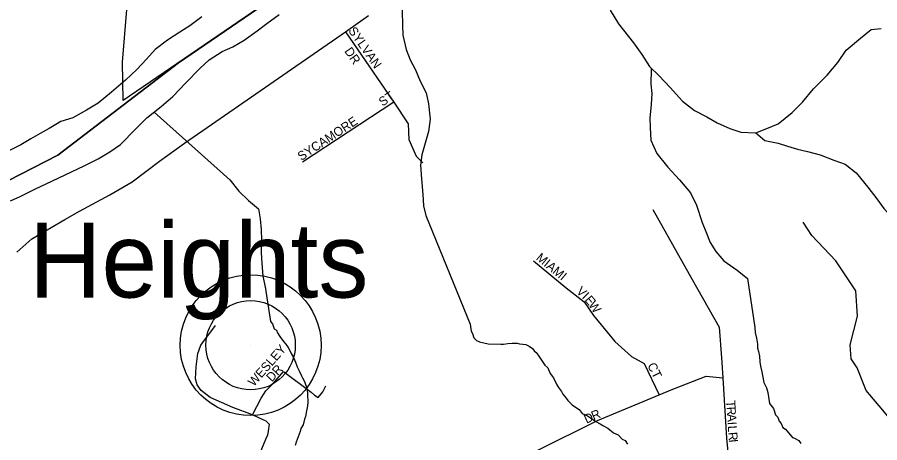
# Model space of a CAD drawing. Extents: x 1310247 to 1664935, y 235267 to 584339.
# Drawn here: x 1463467 to 1468275, y 459384 to 461757 of the extents above; entities that cross this region are included whole.
import ezdxf

# ---------------------------------------------------------------- set-up
doc = ezdxf.new("R2010")
doc.units = 0
for name, color, linetype in [('GM_X_Adjacent_County', 7, 'Continuous'), ('GM_X_Corporation', 7, 'Continuous'), ('GM_X_County', 7, 'Continuous'), ('GM_X_County_Road', 7, 'Continuous'), ('GM_X_Major_River', 7, 'Continuous'), ('GM_X_Minor_River', 7, 'Continuous'), ('GM_X_Township', 7, 'Continuous'), ('GM_X_Township_Road', 7, 'Continuous'), ('GM_X_Township_ROW', 7, 'Continuous'), ('GM_X_Township_Subdivision', 7, 'Continuous'), ('GM_X_Township_Subdivision_Text', 7, 'Continuous'), ('GM_X_Unincorporated', 7, 'Continuous'), ('GM_X_Unincorporated_Location', 7, 'Continuous'), ('GM_X_Unincorporated_Text', 7, 'Continuous')]:
    doc.layers.add(name, color=color, linetype=linetype)

msp = doc.modelspace()

# ---------------------------------------------------------------- linework, layer by layer
at = {"layer": 'GM_X_Adjacent_County'}
msp.add_lwpolyline([(1466315.5, 462838.4), (1464365.1, 461503.3), (1463693, 460988.1), (1463145.2, 460707.5), (1462280.4, 460481.3), (1461947.3, 460416.9), (1461716.6, 460296), (1461169.1, 460102.8), (1460667.1, 459654.2), (1460241.5, 459150.5), (1460197.8, 459089.4), (1459880.1, 458644.7)], dxfattribs=at)
at = {"layer": 'GM_X_Corporation'}
msp.add_lwpolyline([(1466315.5, 462838.4), (1464057, 461292.3), (1464053.1, 461506.2), (1464126.7, 462390.7)], dxfattribs=at)
at = {"layer": 'GM_X_County'}
msp.add_lwpolyline([(1459880.1, 458644.7), (1460197.8, 459089.4), (1460241.5, 459150.5), (1460667.1, 459654.2), (1461169.1, 460102.8), (1461716.6, 460296), (1461947.3, 460416.9), (1462280.4, 460481.3), (1463145.2, 460707.5), (1463693, 460988.1), (1464365.1, 461503.3), (1466315.5, 462838.4)], dxfattribs=at)
at = {"layer": 'GM_X_County_Road'}
msp.add_lwpolyline([(1463464.6, 460447.5), (1463548.5, 460521.3), (1463655.8, 460584.3), (1463732.2, 460628.7), (1463813.6, 460675.6), (1463909.8, 460727.4), (1463982.5, 460766.9), (1464107, 460839.6), (1464260.1, 460954.2), (1464399.2, 461054.5), (1465296.6, 461676.6), (1465425.1, 461768)], dxfattribs=at)
at = {"layer": 'GM_X_Major_River'}
for points in [[(1464495.8, 461758.9), (1464428.6, 461710.1), (1464373.8, 461675.1), (1464304.7, 461630.4), (1464235.4, 461577.7), (1464188.2, 461524.5), (1464132.9, 461465.5), (1464069.5, 461406.6), (1463992, 461340.1), (1463918.5, 461277.4), (1463853.5, 461238.6), (1463776.5, 461196.1), (1463709.9, 461175.4), (1463644.9, 461136.6), (1463594.2, 461109.6), (1463543.4, 461078.5), (1463486.6, 461045.6), (1463419.8, 461012.9)], [(1463430.2, 460733.9), (1463482.8, 460756.9), (1463567.9, 460801.3), (1463628.7, 460828.1), (1463839.3, 460928.1), (1463918.3, 460968.6), (1463983.3, 461007.3), (1464042.2, 461048.2), (1464128.2, 461134.7), (1464189.6, 461195.6), (1464269.1, 461260.2), (1464334.4, 461315), (1464406.2, 461391.7), (1464484, 461472.3), (1464537.1, 461519.4), (1464610.2, 461566), (1464668.9, 461592.9), (1464731.9, 461629.7), (1464805.1, 461682.3), (1464858.1, 461723.4), (1464927.3, 461772.1)]]:
    msp.add_lwpolyline(points, dxfattribs=at)
at = {"layer": 'GM_X_Minor_River'}
for points in [[(1465492.2, 462175.6), (1465489.8, 462111.9), (1465518.6, 462053.1), (1465543.3, 461990.4), (1465578, 461923.4), (1465608.8, 461866.6), (1465613.2, 461790.2), (1465615.5, 461715.9), (1465616.3, 461657.7), (1465634.6, 461577), (1465657.4, 461520.4), (1465686.3, 461463.5), (1465713, 461400.8), (1465745.7, 461335.8), (1465760.4, 461275.3), (1465768.5, 461188.9), (1465759, 461120.8), (1465737.2, 461043), (1465722, 460989.2), (1465714.8, 460933.1), (1465721.1, 460856.7), (1465727.2, 460768.3), (1465731.9, 460706), (1465744.7, 460651.5)], [(1466773.2, 461797.6), (1466819.7, 461720.3), (1466901.6, 461614.2), (1466948.4, 461549), (1466991, 461481.9), (1467046.1, 461430.5), (1467106.9, 461365), (1467175.4, 461289.3), (1467242.5, 461237.7), (1467312, 461202.1), (1467369.5, 461168.8), (1467439, 461137.2), (1467500.7, 461115.8), (1467584.9, 461112), (1467645.7, 461136.8), (1467708.5, 461163.6), (1467786.1, 461226.1), (1467845.5, 461283), (1467905.4, 461358), (1467981.3, 461434.7), (1468041.1, 461505.6), (1468088.7, 461572.9), (1468168.5, 461641.4), (1468227.7, 461688.3), (1468284, 461695.1)], [(1466998.4, 461475), (1467001.3, 461467.2), (1466999.6, 461385), (1467004.5, 461332.7), (1467001.2, 461270.6), (1466993.6, 461194.6), (1466994.5, 461142.4), (1466999, 461072.1), (1467031.6, 460997.2), (1467094.2, 460921.6), (1467159, 460850), (1467219.7, 460778.5), (1467254.4, 460709.6), (1467284.5, 460612.6), (1467305.5, 460562), (1467330.3, 460501.3), (1467361.3, 460450.5), (1467406.4, 460399.4), (1467479.6, 460347.7), (1467538.8, 460300.3), (1467579.4, 460026.5)], [(1464229.9, 461228.3), (1464651.4, 460851.5), (1464702.2, 460788.2), (1464755.2, 460734.9), (1464812.4, 460689.5), (1464821.2, 460633.1), (1464825.9, 460572.8), (1464828.7, 460514.5), (1464827.1, 460444.3), (1464829.8, 460386.1), (1464836.3, 460313.7), (1464850.8, 460245.2)], [(1467584.9, 461112), (1467635.3, 461070.5), (1467709.3, 461054.9), (1467761.1, 461037.7), (1467817, 461022.5), (1467872.9, 461009.3), (1467942.8, 460989.7), (1468018.4, 460960), (1468082.2, 460938.6), (1468143.4, 460889.2), (1468208, 460809.5), (1468258.8, 460744.3), (1468297.8, 460691.3), (1468360.6, 460621.7), (1468395.7, 460570.8), (1468466.6, 460509.1), (1468521.6, 460447.8), (1468539.8, 460363.1), (1468538.8, 460313), (1468543.7, 460260.8), (1468562.7, 460208.2), (1468623.1, 459985.1)], [(1465744.7, 460651.5), (1465991.6, 460046), (1465996.6, 460005.8), (1466004.3, 459993.6), (1466011.7, 459969.4), (1466027.3, 459955), (1466043.2, 459946.5), (1466093, 459935.2), (1466163.2, 459933.4), (1466177.2, 459935), (1466201.4, 459938.4), (1466225.5, 459939.8), (1466253.6, 459939), (1466267.5, 459936.6), (1466285.5, 459934.2), (1466301.5, 459931.8), (1466321.3, 459923.2), (1466339.1, 459910.8), (1466348.7, 459896.5), (1466360.5, 459888.1), (1466370.2, 459871.9), (1466389.5, 459845.3), (1466408.9, 459816.8), (1466424.6, 459802.3), (1466437.8, 459770), (1466457.2, 459745.4), (1466472.4, 459711), (1466483.9, 459692.6), (1466501.4, 459670.1), (1466509.1, 459655.9), (1466526.5, 459633.4), (1466536.2, 459619.1), (1466559.7, 459596.5), (1466585.3, 459579.8), (1466599.1, 459569.4), (1466616.6, 459546.9), (1466646.3, 459534.1), (1466679.9, 459511.2), (1466691.7, 459502.9), (1466717.4, 459490.2), (1466731.2, 459479.8), (1466758.9, 459465.1), (1466790.3, 459440.2), (1466816.1, 459427.5), (1466839.6, 459404.9), (1466855.4, 459396.5), (1466868.9, 459376.1)], [(1464848.8, 460254.7), (1464878.9, 460061.2), (1464890.6, 460046.8), (1464899.9, 460020.5), (1464911.8, 460012.2), (1464917.4, 459998), (1464930.9, 459977.7), (1464950.3, 459949.1), (1464964, 459934.7), (1464977.5, 459916.3), (1464987.1, 459898.1), (1464994.7, 459881.8), (1465004.3, 459863.6), (1465011.9, 459847.3), (1465017.5, 459833.2), (1465026.9, 459806.9), (1465038.3, 459784.6), (1465051.7, 459758.2), (1465057.4, 459746), (1465068.9, 459725.7), (1465074.5, 459709.5), (1465080.2, 459695.3), (1465083.7, 459677.2), (1465085.3, 459659.1), (1465084.9, 459645.1), (1465086.3, 459619), (1465086, 459607), (1465083.2, 459579.1), (1465078.8, 459563.2), (1465074, 459531.2), (1465067.6, 459515.4), (1465060.8, 459483.5), (1465048.2, 459463.8), (1465043.8, 459447.9), (1465033, 459418.1), (1465026.6, 459402.3), (1465022.2, 459388.4), (1465015.7, 459368.5)], [(1467579.4, 460026.5), (1467580.7, 459998.4), (1467587.9, 459968.2), (1467593.1, 459934), (1467594.5, 459911.9), (1467600.1, 459893.8), (1467605.4, 459867.6), (1467606.6, 459835.5), (1467610, 459811.4), (1467617.2, 459779.1), (1467620.7, 459759), (1467629.7, 459720.7), (1467643, 459690.3), (1467650.4, 459664.1), (1467660.9, 459603.7), (1467682.2, 459575.1), (1467693.4, 459540.8), (1467707, 459526.4), (1467714.5, 459504.2), (1467726.2, 459491.8), (1467735.7, 459469.6), (1467749.4, 459459.2), (1467767, 459438.7), (1467788.4, 459414.1), (1467800.3, 459409.8), (1467824.1, 459397.1), (1467835.7, 459380.8)]]:
    msp.add_lwpolyline(points, dxfattribs=at)
at = {"layer": 'GM_X_Township'}
msp.add_lwpolyline([(1466315.5, 462838.4), (1464365.1, 461503.3), (1463693, 460988.1), (1463145.2, 460707.5), (1462280.4, 460481.3), (1461947.3, 460416.9), (1461716.6, 460296), (1461169.1, 460102.8), (1460667.1, 459654.2), (1460241.5, 459150.5), (1460197.8, 459089.4), (1459880.1, 458644.7)], dxfattribs=at)
at = {"layer": 'GM_X_Township_Road'}
msp.add_lwpolyline([(1464078.7, 457533.9), (1464852.3, 459404.6), (1464863.1, 459428.3), (1464867.7, 459446.3), (1464870.3, 459464.2), (1464874.1, 459485.6), (1464855.2, 459505.5), (1464818.3, 459521.6), (1464777.5, 459540), (1464669.6, 459580.3), (1464542.7, 459637.1), (1464491.5, 459676), (1464470.7, 459707.2), (1464461.2, 459741.3), (1464465, 459807.6), (1464474.5, 459881.5), (1464489.7, 459928.8), (1464573, 460038.6)], dxfattribs=at)
at = {"layer": 'GM_X_Township_ROW'}
msp.add_lwpolyline([(1465517, 461356.7), (1465566.7, 461284.5), (1465645.9, 461163.5), (1465650.5, 461075), (1465690.1, 460981.9), (1465727.4, 460944.6)], dxfattribs=at)
at = {"layer": 'GM_X_Township_Subdivision'}
for points in [[(1465296.6, 461676.6), (1465517, 461356.7)], [(1465566.7, 461284.5), (1465057.2, 460949)], [(1467009.9, 460685.7), (1467229, 460294.2), (1467380.3, 460028.4), (1467392.6, 459858.6)], [(1467950, 458071.1), (1468563.4, 458334.5), (1468874.8, 458468.1), (1468896.7, 458499), (1468903.3, 458549.7), (1468916.6, 458615.9), (1468918.7, 458661.4), (1468798.3, 458915.6), (1468726.5, 459067.4), (1468627.3, 459160.6), (1468291.7, 459565.8), (1468199.3, 459676.5), (1468150.1, 459801.7), (1468116.5, 459852.5), (1468111.1, 459930.9), (1468151.7, 460090.3), (1468142.8, 460231.7), (1468031.2, 460398.5), (1467895.9, 460540.3), (1467848.6, 460613.9)], [(1466344.3, 460399.1), (1466527.7, 460247.4), (1466626.5, 460169.7), (1466679.3, 460094.8), (1466798.4, 459949.2), (1466890.8, 459865.6), (1466961.6, 459825.6), (1467046.4, 459652.4)], [(1467392.6, 459858.6), (1467400.7, 459746.8), (1467421.7, 459409.4), (1467487.8, 458730), (1467768.3, 458433.5), (1467790.2, 458410.3), (1467950, 458071.1), (1468042.1, 457862.4)], [(1464777.5, 459540), (1464827.1, 459633.8), (1464852.5, 459673.1), (1464894, 459713.8), (1464951.8, 459782)], [(1464951.8, 459782), (1465105.2, 459665.6), (1465124.6, 459650.4), (1465143.6, 459636.8), (1465170.8, 459667.9), (1465188, 459701.5)], [(1464574.3, 457282.4), (1464834.6, 457974), (1464883, 458017.9), (1464953.6, 458048.8), (1465072.6, 458053.1), (1465191.5, 458013.5), (1465303.9, 457990.3), (1465376.9, 458009.4), (1465473.6, 458145.8), (1465553.8, 458299.6), (1465790.5, 458754.2), (1465857, 458882), (1465866.1, 459014.7), (1465881.2, 459059.2), (1465900.4, 459091.7), (1465914.7, 459107.2), (1465980.5, 459146.8), (1466365.3, 459340.8), (1466701.7, 459507.9), (1467046.4, 459652.4), (1467122, 459682.4), (1467307.8, 459755.3), (1467400.7, 459746.8)]]:
    msp.add_lwpolyline(points, dxfattribs=at)
at = {"layer": 'GM_X_Unincorporated'}
for radius in [392.8, 249]:
    msp.add_circle((1464768.1, 459928.3), radius, dxfattribs=at)
at = {"layer": 'GM_X_Unincorporated_Location'}
msp.add_line((1464768.1, 459928.3), (1464768.1, 459928.3), dxfattribs=at)

# ---------------------------------------------------------------- texts
at = {"layer": 'GM_X_Township_Subdivision_Text'}
for s, rotation, p in [('SYLVAN', 304.8217, (1465310, 461682.7)), ('DR', 304.508, (1465288.3, 461568.4)), ('ST', 34.6908, (1465503.7, 461258.2)), ('SYCAMORE', 33.4847, (1465050.6, 460954.7)), ('MIAMI', 320.528, (1466355.4, 460408.6)), ('V', 317.2264, (1466580.1, 460223.5)), ('I', 315.4327, (1466612.1, 460193.9)), ('E', 309.3298, (1466626.9, 460179.5)), ('W', 305.6862, (1466648.7, 460152.9)), ('WESLEY', 48.6233, (1464785.7, 459694.6)), ('CT', 296.5596, (1466978.3, 459815.9)), ('DR', 47.1199, (1464886, 459720.8)), ('T', 273.6633, (1467419.2, 459618.7)), ('D', 24.5706, (1466640.3, 459490.2)), ('R', 23.4027, (1466680, 459508.4)), ('R', 273.6633, (1467421.5, 459583.6)), ('A', 273.6703, (1467424, 459544)), ('I', 273.6745, (1467426.8, 459500.1)), ('L', 273.6633, (1467428.2, 459478.2)), ('R', 274.4357, (1467430.6, 459442.3)), ('I', 275.8219, (1467433.7, 459401.5))]:
    msp.add_text(s, height=50, rotation=rotation, dxfattribs=at).set_placement(p)
at = {"layer": 'GM_X_Unincorporated_Text'}
msp.add_text('Epworth Heights', height=417, rotation=0, dxfattribs=at).set_placement((1461333.5, 460194.3))

doc.saveas('drawing.dxf')
